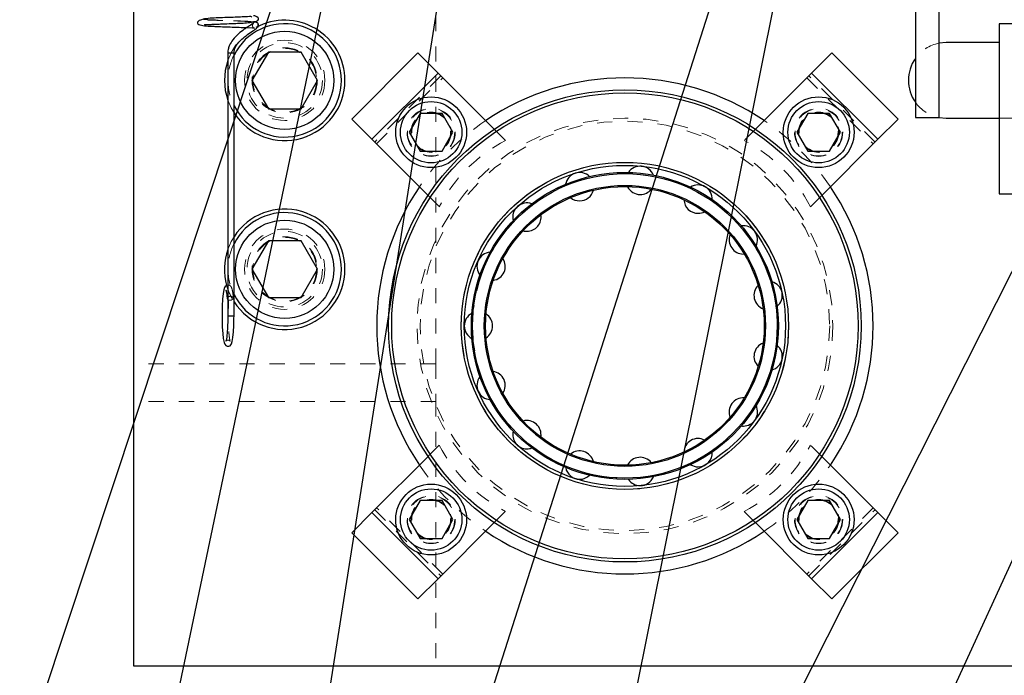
# Model space of a CAD drawing. Header units: inches. Extents: x 220 to 877, y 4 to 174.
# Tile 340 of 656: x 405 to 412, y 150 to 154. Entities that reach past the tile are written whole.
import ezdxf

# ---------------------------------------------------------------- set-up
doc = ezdxf.new("R2010")
doc.units = ezdxf.units.IN
doc.header["$LTSCALE"] = 0.5
doc.header["$MEASUREMENT"] = 0
doc.linetypes.add('HIDDEN', pattern=[0.225, 0.15, -0.075])
for name, color, linetype in [('DIE-M-S', 8, 'Continuous'), ('DSS-M-S', 53, 'Continuous'), ('MFT-M-S', 8, 'Continuous'), ('SID-M-S', 105, 'Continuous'), ('SVD-M-S', 8, 'Continuous')]:
    doc.layers.add(name, color=color, linetype=linetype)

msp = doc.modelspace()

# ---------------------------------------------------------------- linework, layer by layer
at = {"layer": 'DIE-M-S', "linetype": 'Continuous', "lineweight": 25}
for p, q in [((411.10491, 154.32271), (411.10491, 153.5538)), ((411.26239, 153.5538), (411.26239, 154.32271)), ((411.10491, 153.5538), (411.18365, 153.5538)), ((411.18365, 153.5538), (411.26239, 153.5538))]:
    msp.add_line(p, q, dxfattribs=at)
at = {"layer": 'DSS-M-S', "linetype": 'Continuous', "lineweight": 25}
for p, q in [((405.93364, 154.98161), (405.93364, 149.92488)), ((422.85864, 154.17488), (411.65864, 154.17488)), ((411.65864, 154.17488), (411.65864, 153.04988)), ((411.30864, 154.04988), (411.26239, 154.04556)), ((411.65864, 154.04988), (411.30864, 154.04988)), ((411.26239, 153.5542), (411.30864, 153.54988)), ((411.30864, 153.54988), (411.65864, 153.54988)), ((411.65864, 153.04988), (422.85864, 153.04988)), ((405.93364, 149.92488), (439.43364, 149.92488))]:
    msp.add_line(p, q, dxfattribs=at)
at = {"layer": 'DSS-M-S', "linetype": 'HIDDEN', "lineweight": 18}
for p, q in [((406.6113, 154.03418), (406.57944, 153.98248)), ((422.85864, 154.04988), (411.65864, 154.04988)), ((406.57944, 153.98248), (406.55725, 153.93077)), ((406.55725, 153.66899), (406.57944, 153.61728)), ((406.57944, 153.61728), (406.59825, 153.58467)), ((411.65864, 153.54988), (420.55864, 153.54988)), ((406.57944, 152.73248), (406.55725, 152.68077)), ((406.59825, 152.76509), (406.57944, 152.73248)), ((408.29272, 151.68729), (408.29865, 151.6871))]:
    msp.add_line(p, q, dxfattribs=at)
for centre, radius in [((406.93364, 153.79988), 0.2655), ((407.90201, 153.45651), 0.1285), ((410.46527, 153.45651), 0.1285), ((409.18364, 152.17488), 1.375), ((409.18364, 152.17488), 1.355), ((409.18364, 152.17488), 1.0825), ((409.18364, 152.17488), 1.00775), ((409.18364, 152.17488), 0.92975), ((406.93364, 152.54988), 0.2655), ((407.90201, 150.89325), 0.1285), ((410.46527, 150.89325), 0.1285)]:
    msp.add_circle(centre, radius, dxfattribs=at)
at = {"layer": 'DSS-M-S', "linetype": 'Continuous', "lineweight": 25}
for radius in [1.5625, 1.5425, 1.0825, 1.0625, 1.01562, 1.00775, 0.92975, 0.92188]:
    msp.add_circle((409.18364, 152.17488), radius, dxfattribs=at)
for centre, radius, start, end in [((406.93364, 153.79988), 0.3985, 0, 118.629896), ((406.93364, 153.79988), 0.3985, 160.825012, 199.174988), ((411.30864, 153.79988), 0.25, 144.58129, 215.41871), ((406.93364, 153.79988), 0.3985, 212.686927, 0), ((409.18364, 152.17488), 1.6415, 55.885776, 124.114224), ((408.88428, 153.09622), 0.09375, 45.882154, 170.346191), ((409.28491, 153.13832), 0.09375, 21.897955, 146.342438), ((409.18364, 152.17488), 1.6415, 145.885776, 180), ((408.88428, 153.09622), 0.09375, 270, 345.537947), ((409.28491, 153.13832), 0.09375, 206.649308, 270), ((409.28491, 153.13832), 0.09375, 270, 321.535988), ((409.66802, 153.01384), 0.09375, 357.910894, 122.34032), ((409.18364, 152.17488), 1.6415, 325.885776, 34.114224), ((408.53542, 152.8948), 0.09375, 69.863154, 194.35124), ((408.88428, 153.09622), 0.09375, 230.629148, 270), ((409.66802, 153.01384), 0.09375, 182.666253, 270), ((406.93364, 152.54988), 0.3985, 0, 147.313073), ((409.66802, 153.01384), 0.09375, 270, 297.536018), ((408.53542, 152.8948), 0.09375, 270, 9.54156), ((408.53542, 152.8948), 0.09375, 254.797114, 270), ((409.96738, 152.7443), 0.09375, 333.921309, 98.340173), ((409.96738, 152.7443), 0.09375, 158.680322, 270), ((406.93364, 152.54988), 0.3985, 160.825012, 195.517314), ((408.29865, 152.56891), 0.09375, 94.043277, 218.357245), ((408.29865, 152.56891), 0.09375, 278.737572, 33.546488), ((406.93364, 152.54988), 0.3985, 212.686927, 0), ((410.13122, 152.37629), 0.09375, 309.92954, 74.340487), ((410.13122, 152.37629), 0.09375, 134.691853, 249.593989), ((408.21489, 152.17488), 0.09375, 118.023432, 242.363864), ((408.21489, 152.17488), 0.09375, 302.733548, 57.552394), ((409.18364, 152.17488), 1.6415, 180, 214.114224), ((410.13122, 151.97347), 0.09375, 110.701183, 225.592533), ((410.13122, 151.97347), 0.09375, 285.935926, 50.34425), ((408.29865, 151.78085), 0.09375, 142.006885, 266.373253), ((408.29865, 151.78085), 0.09375, 326.730061, 81.55894), ((409.96738, 151.60546), 0.09375, 86.708654, 201.589321), ((409.96738, 151.60546), 0.09375, 270, 26.353153), ((408.53542, 151.45496), 0.09375, 350.726765, 105.565784), ((409.96738, 151.60546), 0.09375, 261.950661, 270), ((408.53542, 151.45496), 0.09375, 165.993294, 270), ((409.66802, 151.33592), 0.09375, 62.714606, 177.584697), ((408.53542, 151.45496), 0.09375, 270, 290.394427), ((408.88428, 151.25354), 0.09375, 14.72332, 129.572586), ((409.28491, 151.21144), 0.09375, 38.719381, 153.579004), ((409.66802, 151.33592), 0.09375, 270, 2.365399), ((408.88428, 151.25354), 0.09375, 189.982317, 270), ((409.66802, 151.33592), 0.09375, 237.966836, 270), ((408.88428, 151.25354), 0.09375, 270, 314.388264), ((409.28491, 151.21144), 0.09375, 213.973612, 270), ((409.28491, 151.21144), 0.09375, 270, 338.378921), ((409.18364, 152.17488), 1.6415, 235.885776, 304.114224)]:
    msp.add_arc(centre, radius, start, end, dxfattribs=at)
at = {"layer": 'DSS-M-S', "linetype": 'HIDDEN', "lineweight": 18}
for centre, radius, start, end in [((411.30864, 153.79988), 0.25, 100.662142, 144.58129), ((411.30864, 153.79988), 0.25, 215.41871, 259.337858), ((409.18364, 152.17488), 1.6415, 124.114224, 145.885776), ((409.18364, 152.17488), 1.6415, 34.114224, 55.885776), ((406.93364, 152.54988), 0.3985, 195.517314, 212.686927), ((409.18364, 152.17488), 1.6415, 214.114224, 235.885776), ((409.18364, 152.17488), 1.6415, 304.114224, 325.885776)]:
    msp.add_arc(centre, radius, start, end, dxfattribs=at)
at = {"layer": 'MFT-M-S', "linetype": 'HIDDEN', "lineweight": 18}
for p, q in [((407.93364, 151.92488), (407.93364, 164.92488)), ((407.93364, 151.92488), (405.93364, 151.92488)), ((407.93364, 151.92488), (407.93364, 151.67488)), ((407.93364, 151.67488), (405.93364, 151.67488)), ((407.93364, 151.67488), (407.93364, 149.92488))]:
    msp.add_line(p, q, dxfattribs=at)
for centre in [(406.93364, 153.79988), (406.93364, 152.54988)]:
    msp.add_circle(centre, 0.21095, dxfattribs=at)
at = {"layer": 'SID-M-S'}
for p, q in [((414.53677, 158.06716), (410.09147, 149.26377)), ((414.9473, 157.61136), (411.12129, 149.26377)), ((410.77237, 157.32192), (409.15869, 149.26846)), ((407.75163, 157.0222), (406.1256, 149.26811)), ((410.60701, 156.97992), (408.14499, 149.2631)), ((407.25951, 155.52682), (405.18068, 149.26242)), ((407.99849, 154.64579), (407.15047, 149.26986))]:
    msp.add_line(p, q, dxfattribs=at)
at = {"layer": 'SVD-M-S', "linetype": 'HIDDEN', "lineweight": 18}
for p, q in [((406.71975, 154.16408), (406.72113, 154.17179)), ((406.72084, 154.15779), (406.71975, 154.16408)), ((406.73368, 154.14501), (406.7331, 154.14521)), ((406.73607, 154.14438), (406.73368, 154.14501)), ((406.59825, 153.98197), (406.55725, 153.98197)), ((407.96707, 153.82986), (407.52866, 153.39146)), ((410.83863, 153.39146), (410.40022, 153.82986)), ((407.54103, 153.37908), (407.97944, 153.81749)), ((410.38785, 153.81749), (410.82625, 153.37908)), ((408.39466, 153.40227), (408.31996, 153.47697)), ((410.04733, 153.47697), (409.97263, 153.40227)), ((407.88155, 153.03857), (407.95625, 152.96386)), ((410.41103, 152.96386), (410.48574, 153.03857)), ((406.55787, 152.34857), (406.55725, 152.34902)), ((406.56412, 152.34576), (406.55787, 152.34857)), ((406.57179, 152.34478), (406.56412, 152.34576)), ((406.57972, 152.34576), (406.57179, 152.34478)), ((406.57512, 152.37067), (406.5828, 152.36968)), ((406.5867, 152.34857), (406.57972, 152.34576)), ((406.5828, 152.36968), (406.58905, 152.36688)), ((406.59166, 152.35277), (406.5867, 152.34857)), ((406.58905, 152.36688), (406.59293, 152.36268)), ((406.59385, 152.35772), (406.59166, 152.35277)), ((406.59293, 152.36268), (406.59385, 152.35772)), ((406.59825, 152.24247), (406.55725, 152.24247)), ((407.95625, 151.3859), (407.88155, 151.31119)), ((410.48574, 151.31119), (410.41103, 151.3859)), ((407.97944, 150.53227), (407.54103, 150.97068)), ((410.82625, 150.97068), (410.38785, 150.53227)), ((407.52866, 150.9583), (407.96707, 150.5199)), ((408.31996, 150.87279), (408.39466, 150.94749)), ((409.97263, 150.94749), (410.04733, 150.87279)), ((410.40022, 150.5199), (410.83863, 150.9583))]:
    msp.add_line(p, q, dxfattribs=at)
at = {"layer": 'SVD-M-S', "linetype": 'Continuous', "lineweight": 25}
for p, q in [((406.74421, 154.18456), (406.74645, 154.18397)), ((406.55725, 153.98197), (406.55725, 152.24247)), ((406.55725, 153.98197), (406.5799, 153.98197)), ((406.5799, 153.98197), (406.59825, 153.98197)), ((406.59825, 152.24247), (406.59825, 153.98197)), ((406.82539, 153.98738), (406.71714, 153.79988)), ((407.0419, 153.98738), (406.82539, 153.98738)), ((407.15015, 153.79988), (407.0419, 153.98738)), ((407.81504, 153.98189), (407.37663, 153.54349)), ((407.94868, 153.84825), (407.81504, 153.98189)), ((410.55225, 153.98189), (410.41861, 153.84825)), ((410.99065, 153.54349), (410.55225, 153.98189)), ((407.94868, 153.84825), (407.51027, 153.40984)), ((408.31996, 153.47697), (407.94868, 153.84825)), ((410.41861, 153.84825), (410.04733, 153.47697)), ((410.85701, 153.40984), (410.41861, 153.84825)), ((406.71714, 153.79988), (406.82539, 153.61238)), ((407.0419, 153.61238), (407.15015, 153.79988)), ((406.82539, 153.61238), (407.0419, 153.61238)), ((407.82984, 153.58151), (407.75767, 153.45651)), ((407.97418, 153.58151), (407.82984, 153.58151)), ((408.04635, 153.45651), (407.97418, 153.58151)), ((410.39311, 153.58151), (410.32094, 153.45651)), ((410.53744, 153.58151), (410.39311, 153.58151)), ((410.60961, 153.45651), (410.53744, 153.58151)), ((407.37663, 153.54349), (407.51027, 153.40984)), ((410.85701, 153.40984), (410.99065, 153.54349)), ((407.75767, 153.45651), (407.82984, 153.33151)), ((407.97418, 153.33151), (408.04635, 153.45651)), ((410.32094, 153.45651), (410.39311, 153.33151)), ((410.53744, 153.33151), (410.60961, 153.45651)), ((407.51027, 153.40984), (407.88155, 153.03857)), ((410.48574, 153.03857), (410.85701, 153.40984)), ((407.82984, 153.33151), (407.97418, 153.33151)), ((410.39311, 153.33151), (410.53744, 153.33151)), ((406.82539, 152.73738), (406.71714, 152.54988)), ((407.0419, 152.73738), (406.82539, 152.73738)), ((407.15015, 152.54988), (407.0419, 152.73738)), ((406.71714, 152.54988), (406.82539, 152.36238)), ((407.0419, 152.36238), (407.15015, 152.54988)), ((406.5311, 152.41467), (406.5265, 152.38852)), ((406.53561, 152.42862), (406.5311, 152.41467)), ((406.5398, 152.43577), (406.53561, 152.42862)), ((406.54529, 152.44113), (406.5398, 152.43577)), ((406.55318, 152.44457), (406.54529, 152.44113)), ((406.52275, 152.35144), (406.52031, 152.30836)), ((406.5265, 152.38852), (406.52275, 152.35144)), ((406.82539, 152.36238), (407.0419, 152.36238)), ((406.52031, 152.30836), (406.51914, 152.26129)), ((406.51914, 152.26129), (406.51928, 152.21309)), ((406.51928, 152.21309), (406.52073, 152.16684)), ((406.55725, 152.24247), (406.5799, 152.24247)), ((406.5799, 152.24247), (406.59825, 152.24247)), ((406.59703, 152.17779), (406.59816, 152.22493)), ((406.59816, 152.22493), (406.59825, 152.24247)), ((406.59825, 152.24247), (406.59825, 152.24247)), ((406.52073, 152.16684), (406.5234, 152.12549)), ((406.59091, 152.09732), (406.59461, 152.13457)), ((406.59461, 152.13457), (406.59703, 152.17779)), ((406.5234, 152.12549), (406.52718, 152.09148)), ((406.52718, 152.09148), (406.53218, 152.0661)), ((406.58181, 152.05663), (406.58635, 152.07095)), ((406.58635, 152.07095), (406.59091, 152.09732)), ((406.53218, 152.0661), (406.53678, 152.05392)), ((406.53678, 152.05392), (406.54334, 152.04535)), ((406.54334, 152.04535), (406.55244, 152.04034)), ((406.55244, 152.04034), (406.56343, 152.03998)), ((406.56343, 152.03998), (406.57222, 152.04396)), ((406.57222, 152.04396), (406.57764, 152.04935)), ((406.57764, 152.04935), (406.58181, 152.05663)), ((407.88155, 151.31119), (407.51027, 150.93992)), ((410.85701, 150.93992), (410.48574, 151.31119)), ((407.82984, 151.01825), (407.75767, 150.89325)), ((407.97418, 151.01825), (407.82984, 151.01825)), ((408.04635, 150.89325), (407.97418, 151.01825)), ((410.39311, 151.01825), (410.32094, 150.89325)), ((410.53744, 151.01825), (410.39311, 151.01825)), ((410.60961, 150.89325), (410.53744, 151.01825)), ((407.51027, 150.93992), (407.37663, 150.80627)), ((407.51027, 150.93992), (407.94868, 150.50151)), ((410.41861, 150.50151), (410.85701, 150.93992)), ((410.99065, 150.80627), (410.85701, 150.93992)), ((407.75767, 150.89325), (407.82984, 150.76825)), ((407.94868, 150.50151), (408.31996, 150.87279)), ((407.97418, 150.76825), (408.04635, 150.89325)), ((410.04733, 150.87279), (410.41861, 150.50151)), ((410.32094, 150.89325), (410.39311, 150.76825)), ((410.53744, 150.76825), (410.60961, 150.89325)), ((407.37663, 150.80627), (407.81504, 150.36787)), ((407.82984, 150.76825), (407.97418, 150.76825)), ((410.39311, 150.76825), (410.53744, 150.76825)), ((410.55225, 150.36787), (410.99065, 150.80627)), ((407.81504, 150.36787), (407.94868, 150.50151)), ((410.41861, 150.50151), (410.55225, 150.36787))]:
    msp.add_line(p, q, dxfattribs=at)
for centre, radius in [((406.93364, 153.79988), 0.325), ((407.90201, 153.45651), 0.23438), ((407.90201, 153.45651), 0.20312), ((410.46527, 153.45651), 0.23438), ((410.46527, 153.45651), 0.20312), ((406.93364, 152.54988), 0.325), ((407.90201, 150.89325), 0.23438), ((407.90201, 150.89325), 0.20312), ((410.46527, 150.89325), 0.23438), ((410.46527, 150.89325), 0.20312)]:
    msp.add_circle(centre, radius, dxfattribs=at)
at = {"layer": 'SVD-M-S', "linetype": 'HIDDEN', "lineweight": 18}
for centre, radius in [((406.93364, 153.79988), 0.25), ((406.93364, 153.79988), 0.21542), ((406.93364, 153.79988), 0.21515), ((406.93364, 153.79988), 0.21463), ((407.90201, 153.45651), 0.1595), ((407.90201, 153.45651), 0.15625), ((407.90201, 153.45651), 0.13297), ((407.90201, 153.45651), 0.1327), ((407.90201, 153.45651), 0.13218), ((410.46527, 153.45651), 0.1595), ((410.46527, 153.45651), 0.15625), ((410.46527, 153.45651), 0.13297), ((410.46527, 153.45651), 0.1327), ((410.46527, 153.45651), 0.13218), ((406.93364, 152.54988), 0.25), ((406.93364, 152.54988), 0.21542), ((406.93364, 152.54988), 0.21515), ((406.93364, 152.54988), 0.21463), ((407.90201, 150.89325), 0.1595), ((407.90201, 150.89325), 0.15625), ((410.46527, 150.89325), 0.1595), ((410.46527, 150.89325), 0.15625), ((407.90201, 150.89325), 0.13297), ((407.90201, 150.89325), 0.1327), ((407.90201, 150.89325), 0.13218), ((410.46527, 150.89325), 0.13297), ((410.46527, 150.89325), 0.1327), ((410.46527, 150.89325), 0.13218)]:
    msp.add_circle(centre, radius, dxfattribs=at)
at = {"layer": 'SVD-M-S', "linetype": 'Continuous', "lineweight": 25}
for centre, radius, start, end in [((406.93364, 153.79988), 0.375, 206.571555, 153.428445), ((406.74024, 154.16449), 0.02046, 78.814057, 159.083695), ((406.93364, 152.54988), 0.375, 206.571555, 153.428445), ((406.5628, 152.35689), 0.00963, 125.181674, 234.818326)]:
    msp.add_arc(centre, radius, start, end, dxfattribs=at)
at = {"layer": 'SVD-M-S', "linetype": 'HIDDEN', "lineweight": 18}
for centre, radius, start, end in [((406.74008, 154.16451), 0.02047, 315.873708, 71.869973), ((406.93364, 153.79988), 0.375, 153.428445, 180), ((406.93364, 153.79988), 0.375, 180, 206.571555), ((408.87075, 152.48777), 1.031, 117.501613, 152.498387), ((409.49654, 152.48777), 1.031, 27.501613, 62.498387), ((406.93364, 152.54988), 0.375, 153.428445, 180), ((406.93364, 152.54988), 0.375, 180, 206.571555), ((406.57422, 152.34342), 0.02726, 88.101694, 128.488176), ((408.87075, 151.86199), 1.031, 207.501613, 242.498387), ((409.49654, 151.86199), 1.031, 297.501613, 332.498387)]:
    msp.add_arc(centre, radius, start, end, dxfattribs=at)
at = {"layer": 'SVD-M-S', "linetype": 'Continuous', "lineweight": 25}
for points, knots in [([(406.71703, 154.21833), (406.7152, 154.2197), (406.71121, 154.22267), (406.68752, 154.22073), (406.65179, 154.21925), (406.6055, 154.21738), (406.5508, 154.21533), (406.49358, 154.21348), (406.43852, 154.2113), (406.39057, 154.20531), (406.36006, 154.1927), (406.35347, 154.17974), (406.36295, 154.17068), (406.3861, 154.16268), (406.42071, 154.15942), (406.46033, 154.15778), (406.50079, 154.15603), (406.54737, 154.15426), (406.60391, 154.15213), (406.6515, 154.15027), (406.67479, 154.14913), (406.68206, 154.14878)], [0, 0, 0, 0, 0.0361851, 0.07888845, 0.12585678, 0.17806582, 0.2354868, 0.29562546, 0.35767557, 0.42301734, 0.48829967, 0.54613724, 0.59482864, 0.63523705, 0.70537659, 0.75413655, 0.79340709, 0.84246058, 0.90111579, 0.96914523, 1, 1, 1, 1]), ([(406.4028, 154.17158), (406.40296, 154.1711), (406.40381, 154.1686), (406.4102, 154.16877), (406.4248, 154.16921), (406.44749, 154.17068), (406.47636, 154.17192), (406.51588, 154.17348), (406.56195, 154.17518), (406.60951, 154.17692), (406.65203, 154.17869), (406.6962, 154.18223), (406.73541, 154.18811), (406.75866, 154.19572), (406.76447, 154.20707), (406.75186, 154.21989), (406.73784, 154.22702), (406.72728, 154.22776), (406.72667, 154.22781)], [0, 0, 0, 0, 0.0100054, 0.051837, 0.0988431, 0.1511918, 0.2082787, 0.2627797, 0.3562803, 0.4295009, 0.4948601, 0.5764131, 0.6756679, 0.7740972, 0.8598804, 0.9312486, 0.9960424, 1, 1, 1, 1]), ([(406.71941, 154.17144), (406.71937, 154.17155), (406.71883, 154.17324), (406.70955, 154.16635), (406.68995, 154.15445), (406.66167, 154.135), (406.62712, 154.10826), (406.59264, 154.07325), (406.57072, 154.03884), (406.55928, 154.00932), (406.55796, 153.99145), (406.55725, 153.98197)], [0, 0, 0, 0, 0.0066616, 0.1059593, 0.2338657, 0.3418003, 0.5164614, 0.7037957, 0.8352364, 0.9126121, 1, 1, 1, 1]), ([(406.59825, 153.98197), (406.59882, 153.98855), (406.59994, 154.00145), (406.60896, 154.02341), (406.62539, 154.04788), (406.65269, 154.07592), (406.68891, 154.10473), (406.72014, 154.12469), (406.74686, 154.14262), (406.7577, 154.15717), (406.75904, 154.16838), (406.75749, 154.17483), (406.75375, 154.1805), (406.74881, 154.18284), (406.7464, 154.18399)], [0, 0, 0, 0, 0.0562046, 0.1102306, 0.2060463, 0.3254186, 0.4974581, 0.6852518, 0.7829339, 0.8707585, 0.8994482, 0.9317441, 0.9666026, 1, 1, 1, 1]), ([(406.74422, 154.18455), (406.74111, 154.18536), (406.73766, 154.18625), (406.72553, 154.18708), (406.72435, 154.18716)], [0, 0, 0, 0, 0.9030689, 1, 1, 1, 1]), ([(406.54442, 152.41156), (406.54438, 152.41162), (406.54422, 152.41192), (406.54632, 152.40627), (406.54906, 152.39205), (406.55153, 152.3729), (406.55275, 152.35913), (406.55303, 152.35598)], [0, 0, 0, 0, 0.0583026, 0.2565476, 0.5482652, 0.896772, 1, 1, 1, 1]), ([(406.55725, 152.24247), (406.55722, 152.23429), (406.55712, 152.21045), (406.55596, 152.17192), (406.55352, 152.13124), (406.55008, 152.09963), (406.54703, 152.08098), (406.54411, 152.07285), (406.54446, 152.07344), (406.54453, 152.07356)], [0, 0, 0, 0, 0.100366, 0.2925341, 0.484575, 0.6751363, 0.8414397, 0.9680141, 1, 1, 1, 1])]:
    msp.add_open_spline(points, degree=3, knots=knots, dxfattribs=at)
at = {"layer": 'SVD-M-S', "linetype": 'HIDDEN', "lineweight": 18}
for points, knots in [([(406.39447, 154.20429), (406.39703, 154.20387), (406.40853, 154.20199), (406.4347, 154.2013), (406.47734, 154.19913), (406.52622, 154.19733), (406.57925, 154.19538), (406.63389, 154.19324), (406.67569, 154.19133), (406.70307, 154.18982), (406.71916, 154.18867), (406.72731, 154.18815), (406.72874, 154.18928), (406.717, 154.20138), (406.72078, 154.21709), (406.71736, 154.21822), (406.71703, 154.21833)], [0, 0, 0, 0, 0.0264095, 0.1189229, 0.2116775, 0.3042133, 0.3983295, 0.5008702, 0.6121277, 0.6710911, 0.7302723, 0.7847046, 0.8341744, 0.9202089, 0.9922582, 1, 1, 1, 1]), ([(406.72435, 154.18716), (406.71658, 154.18776), (406.70098, 154.18897), (406.66638, 154.19061), (406.62148, 154.19244), (406.57187, 154.19417), (406.52464, 154.19586), (406.48531, 154.19729), (406.44611, 154.1983), (406.41072, 154.19896), (406.39102, 154.198), (406.39577, 154.19584), (406.40051, 154.17617), (406.40228, 154.17261), (406.4028, 154.17158)], [0, 0, 0, 0, 0.0839126, 0.1685352, 0.2428086, 0.36035, 0.4382843, 0.5002856, 0.5852848, 0.6924297, 0.8044815, 0.8936064, 0.9692582, 1, 1, 1, 1]), ([(406.73388, 154.14494), (406.73123, 154.14618), (406.72625, 154.1485), (406.72149, 154.1552), (406.71958, 154.16136), (406.71919, 154.16701), (406.71995, 154.17077), (406.71955, 154.17127), (406.71941, 154.17144)], [0, 0, 0, 0, 0.2106615, 0.3956202, 0.5515562, 0.6831507, 0.8894256, 1, 1, 1, 1]), ([(406.68206, 154.14878), (406.68371, 154.1487), (406.69517, 154.14817), (406.71145, 154.14717), (406.72965, 154.14578), (406.73389, 154.14485), (406.73606, 154.14438)], [0, 0, 0, 0, 0.0507076, 0.3506712, 0.66644878, 1, 1, 1, 1]), ([(406.54453, 152.07356), (406.54447, 152.07347), (406.54432, 152.07326), (406.54738, 152.07734), (406.55635, 152.08136), (406.56664, 152.07947), (406.57191, 152.07495), (406.5733, 152.07263), (406.57278, 152.07339), (406.57066, 152.08016), (406.56759, 152.09671), (406.56437, 152.12477), (406.56175, 152.16276), (406.56018, 152.20727), (406.55986, 152.25463), (406.56084, 152.30124), (406.56303, 152.34367), (406.56625, 152.37868), (406.56983, 152.40147), (406.57262, 152.41136), (406.57348, 152.41254), (406.57108, 152.40876), (406.56295, 152.40392), (406.55218, 152.40473), (406.54595, 152.40925), (406.54428, 152.41181), (406.54438, 152.41163), (406.54442, 152.41156)], [0, 0, 0, 0, 0.01587343, 0.03748537, 0.05858258, 0.081379, 0.10055748, 0.11874594, 0.14298006, 0.183301, 0.23958683, 0.30546643, 0.37535646, 0.44659975, 0.51830088, 0.59012082, 0.66181138, 0.73307175, 0.80318763, 0.85413968, 0.88374985, 0.9062915, 0.9271207, 0.95049859, 0.97028761, 0.98826452, 1, 1, 1, 1]), ([(406.59388, 152.35946), (406.5933, 152.36583), (406.59157, 152.38461), (406.58769, 152.40991), (406.58352, 152.42594), (406.57681, 152.43817), (406.56613, 152.44505), (406.55699, 152.44633), (406.55353, 152.44473), (406.55318, 152.44457)], [0, 0, 0, 0, 0.1384736, 0.408133, 0.6885544, 0.8265882, 0.9109465, 0.9910347, 1, 1, 1, 1])]:
    msp.add_open_spline(points, degree=3, knots=knots, dxfattribs=at)

doc.saveas('drawing.dxf')
